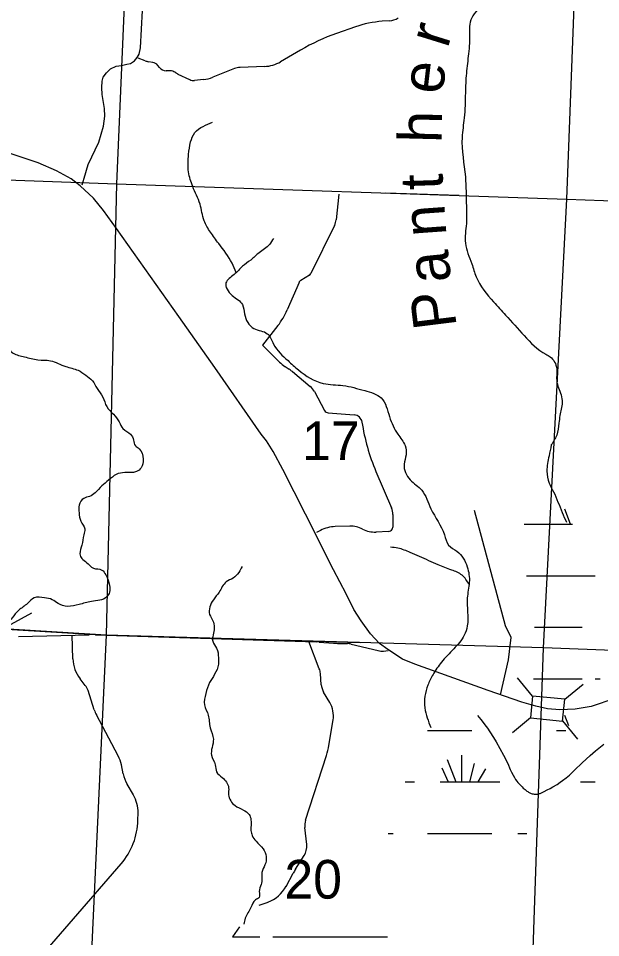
# Model space of a CAD drawing. Extents: x 1219626 to 1426462, y 456797 to 752399.
# Drawn here: x 1286162 to 1292936, y 703595 to 714290 of the extents above; entities that cross this region are included whole.
import ezdxf

# ---------------------------------------------------------------- set-up
doc = ezdxf.new("R2010")
doc.units = 0
for name, color, linetype in [('Bridges and Drawbridges Local Roads', 7, 'Continuous'), ('Local Roads Improved', 7, 'Continuous'), ('Local Roads Paved', 7, 'Continuous'), ('Local Roads Unimproved', 7, 'Continuous'), ('Masks', 7, 'Continuous'), ('Masks for Road Features', 7, 'Continuous'), ('Narrow River Creek and Branch and Slough', 7, 'Continuous'), ('Narrow River Creek and Branch and Slough Text', 7, 'Continuous'), ('Section Lines', 7, 'Continuous'), ('Section Numbers', 7, 'Continuous'), ('State Forest', 7, 'Continuous'), ('Swamps', 7, 'Continuous'), ('Uninventoried Roads and Features', 7, 'Continuous')]:
    doc.layers.add(name, color=color, linetype=linetype)

msp = doc.modelspace()

# ---------------------------------------------------------------- linework, layer by layer
at = {"layer": 'Bridges and Drawbridges Local Roads'}
for p, q in [((1286076, 707243), (1286319, 707373)), ((1292145, 706406), (1291970, 706618)), ((1292519, 706370), (1292731, 706545)), ((1292145, 706406), (1292121, 706151)), ((1292519, 706370), (1292145, 706406)), ((1292494, 706115), (1292519, 706370)), ((1292121, 706151), (1291909, 705976)), ((1292121, 706151), (1292494, 706115)), ((1292493, 706117), (1292668, 705904))]:
    msp.add_line(p, q, dxfattribs=at)
at = {"layer": 'Local Roads Improved'}
for points in [[(1286902, 712355), (1286928, 712431), (1286974, 712589), (1287096, 712849), (1287153, 713036), (1287169, 713154), (1287164, 713242), (1287135, 713405), (1287131, 713485), (1287137, 713558), (1287148, 713608), (1287186, 713658), (1287232, 713704), (1287298, 713735), (1287361, 713744), (1287423, 713758), (1287468, 713766), (1287511, 713798), (1287542, 713834), (1287565, 713874), (1287581, 713949), (1287606, 714382)], [(1291504, 706180), (1291542, 706133), (1291569, 706098), (1291589, 706072), (1291619, 706031), (1291647, 705990), (1291689, 705923), (1291719, 705872), (1291763, 705796), (1291807, 705719), (1291822, 705691), (1291834, 705665), (1291855, 705620), (1291885, 705553), (1291900, 705519), (1291917, 705486), (1291933, 705459), (1291947, 705436), (1291960, 705417), (1291973, 705401), (1291984, 705388), (1292006, 705364), (1292023, 705348), (1292036, 705335), (1292057, 705317), (1292079, 705300), (1292088, 705294), (1292096, 705289), (1292105, 705284), (1292113, 705280), (1292120, 705277), (1292127, 705274), (1292141, 705270), (1292153, 705267), (1292163, 705266), (1292173, 705265), (1292181, 705264), (1292188, 705264), (1292200, 705265), (1292209, 705267), (1292215, 705268), (1292225, 705271), (1292234, 705274), (1292278, 705294), (1292316, 705313), (1292350, 705331), (1292380, 705348), (1292430, 705378), (1292467, 705403), (1292494, 705423), (1292534, 705453), (1292572, 705486), (1292633, 705543), (1292723, 705628), (1292769, 705671), (1292815, 705713), (1292877, 705767), (1292972, 705848)]]:
    msp.add_lwpolyline(points, dxfattribs=at)
at = {"layer": 'Local Roads Paved'}
for p, q in [((1286162, 707098), (1286987, 707120)), ((1287058, 707120), (1289625, 707036)), ((1289661, 707034), (1289828, 707021)), ((1289875, 707019), (1289991, 707017)), ((1290034, 707011), (1290346, 706935)), ((1290409, 706930), (1290464, 706935))]:
    msp.add_line(p, q, dxfattribs=at)
msp.add_lwpolyline([(1293985, 706690), (1292931, 706318), (1292827, 706284), (1292639, 706254), (1292463, 706244), (1292318, 706259), (1292181, 706290), (1292020, 706336), (1291628, 706472), (1290773, 706775), (1290632, 706836), (1290459, 706948), (1290365, 707019), (1290260, 707129), (1290150, 707282), (1290065, 707413), (1289974, 707594), (1289829, 707876), (1289502, 708521), (1289237, 709042), (1289127, 709251), (1289048, 709374), (1288988, 709451), (1288446, 710229), (1288029, 710821), (1287303, 711847), (1287151, 712054), (1287036, 712199), (1286882, 712341), (1286775, 712425), (1286606, 712517), (1286392, 712608), (1284784, 713146)], dxfattribs=at)
for centre, radius, start, end in [((1287019, 705921), 1200, 88.1366, 91.5596), ((1289599, 706237), 800, 85.5267, 88.1366), ((1289890, 707819), 800, 265.5267, 268.8948), ((1289987, 706817), 200, 76.2787, 88.8948), ((1290393, 707129), 200, 256.2787, 274.6673)]:
    msp.add_arc(centre, radius, start, end, dxfattribs=at)
at = {"layer": 'Local Roads Unimproved'}
for p, q in [((1286796, 706839), (1286787, 707115)), ((1286940, 706529), (1286880, 706607)), ((1287045, 706247), (1286972, 706469)), ((1287322, 705709), (1287071, 706186)), ((1287382, 705499), (1287360, 705604)), ((1287500, 705255), (1287427, 705380)), ((1287552, 704963), (1287554, 705047)), ((1286499, 703463), (1287357, 704455))]:
    msp.add_line(p, q, dxfattribs=at)
for centre, radius, start, end in [((1287196, 706852), 400, 181.9591, 217.7445), ((1286782, 706407), 200, 18.1703, 37.7445), ((1287425, 706372), 400, 198.1703, 207.8015), ((1286968, 705523), 400, 11.7173, 27.8015), ((1287773, 705581), 400, 191.7173, 210.0497), ((1287154, 705054), 400, 358.9256, 30.0497), ((1286752, 704978), 800, 319.1458, 358.9256)]:
    msp.add_arc(centre, radius, start, end, dxfattribs=at)
at = {"layer": 'Masks'}
msp.add_line((1291292, 712228), (1290432, 712258), dxfattribs=at)
at = {"layer": 'Masks for Road Features'}
msp.add_lwpolyline([(1282092, 707420), (1287182, 707115), (1290141, 707029)], dxfattribs=at)
at = {"layer": 'Narrow River Creek and Branch and Slough'}
for points in [[(1289007, 723636), (1289197, 723598), (1289349, 723522), (1289576, 723471), (1289741, 723306), (1289893, 723116), (1289994, 722914), (1290133, 722673), (1290311, 722483), (1290602, 722293), (1290741, 722204), (1290906, 722255), (1291159, 722280), (1291298, 722192), (1291450, 722078), (1291678, 722040), (1291868, 721926), (1292096, 721786), (1292210, 721685), (1292374, 721444), (1292476, 721216), (1292514, 721128), (1292488, 720925), (1292463, 720798), (1292450, 720608), (1292526, 720431), (1292602, 720203), (1292691, 719924), (1292716, 719683), (1292678, 719367), (1292640, 719113), (1292590, 718822), (1292539, 718607), (1292412, 718404), (1292374, 718252), (1292311, 718125), (1292286, 717973), (1292273, 717809), (1292248, 717644), (1292146, 717467), (1292058, 717289), (1292134, 717099), (1292197, 716909), (1292146, 716745), (1292083, 716542), (1292032, 716428), (1291969, 716299), (1292032, 716172), (1292083, 716084), (1292134, 715970), (1292134, 715843), (1292184, 715666), (1292222, 715514), (1292197, 715425), (1292134, 715387), (1292045, 715324), (1291944, 715184), (1291893, 715032), (1291893, 714880), (1291881, 714753), (1291830, 714665), (1291716, 714601), (1291627, 714500), (1291501, 714386), (1291437, 714297), (1291412, 714196), (1291412, 714120), (1291399, 713879), (1291374, 713651), (1291362, 713423), (1291349, 713132), (1291324, 712904), (1291362, 712448), (1291374, 712106), (1291374, 711903), (1291362, 711675), (1291437, 711435), (1291488, 711283), (1291691, 710991), (1291830, 710839), (1292045, 710599), (1292298, 710383), (1292349, 710353), (1292425, 710214), (1292425, 710074), (1292476, 709910), (1292488, 709821), (1292463, 709669), (1292450, 709580), (1292425, 709441), (1292362, 709327)], [(1288697, 711333), (1288648, 711442), (1288492, 711671), (1288395, 711804), (1288323, 711936), (1288275, 712129), (1288190, 712334), (1288142, 712503), (1288142, 712708), (1288166, 712853), (1288214, 712961), (1288311, 713034), (1288419, 713082)], [(1289130, 711731), (1289082, 711659), (1288962, 711563), (1288865, 711478), (1288769, 711406), (1288672, 711309), (1288576, 711213), (1288648, 711068), (1288769, 710960), (1288793, 710851), (1288901, 710682), (1289058, 710622), (1289130, 710501), (1289299, 710308), (1289420, 710200), (1289709, 710043), (1289938, 710019), (1290191, 709959), (1290384, 709874), (1290480, 709657), (1290577, 709452), (1290661, 709320), (1290673, 709211), (1290649, 709102), (1290721, 708922), (1290854, 708801), (1290962, 708584), (1291119, 708282), (1291167, 708162), (1291264, 708090), (1291384, 707909), (1291408, 707728), (1291384, 707547), (1291384, 707221), (1291348, 707113), (1291228, 706956), (1291083, 706799), (1290986, 706655), (1290926, 706534), (1290890, 706269), (1290962, 706039)], [(1285924, 710716), (1285922, 710630), (1286011, 710485), (1286100, 710396), (1286234, 710352), (1286389, 710318), (1286534, 710307), (1286712, 710240), (1286856, 710196), (1286945, 710140), (1287023, 710074), (1287078, 709985), (1287145, 709884), (1287189, 709773), (1287267, 709684), (1287334, 709595), (1287378, 709518), (1287467, 709451), (1287501, 709384), (1287523, 709317), (1287567, 709284), (1287612, 709162), (1287590, 709062), (1287534, 709017), (1287401, 709006), (1287301, 708984), (1287212, 708917), (1287134, 708850), (1287056, 708772), (1286989, 708728), (1286923, 708706), (1286867, 708628), (1286867, 708539), (1286889, 708439), (1286934, 708350), (1286923, 708283), (1286900, 708161), (1286878, 708061), (1286900, 708005), (1286956, 707961), (1287034, 707894), (1287134, 707872), (1287178, 707816), (1287223, 707694), (1287223, 707616), (1287189, 707560), (1287012, 707505), (1286867, 707471), (1286734, 707449), (1286623, 707483), (1286556, 707527), (1286467, 707549), (1286345, 707549), (1286267, 707483), (1286167, 707405), (1286089, 707316), (1286045, 707260), (1285989, 707216), (1285861, 707224)], [(1292362, 709327), (1292336, 709200), (1292311, 709023), (1292336, 708884), (1292387, 708782), (1292488, 708542), (1292539, 708428)], [(1291406, 707703), (1291324, 707812), (1291203, 707872), (1291047, 707933), (1290938, 707981), (1290721, 708077), (1290577, 708126), (1290492, 708138)], [(1288764, 707912), (1288727, 707845), (1288660, 707778), (1288579, 707734), (1288497, 707615), (1288430, 707526), (1288386, 707356), (1288430, 707267), (1288438, 707178), (1288423, 707096), (1288423, 707044), (1288468, 706963), (1288490, 706852), (1288490, 706777), (1288445, 706659), (1288386, 706562), (1288342, 706436), (1288327, 706303), (1288371, 706184), (1288393, 706036), (1288430, 705903), (1288408, 705717), (1288453, 705606), (1288468, 705525), (1288534, 705458), (1288608, 705339), (1288608, 705258), (1288682, 705132), (1288779, 705080), (1288845, 705028), (1288868, 704969), (1288868, 704843), (1288882, 704783), (1288927, 704717), (1289008, 704628), (1289045, 704539), (1289031, 704442), (1288994, 704353), (1288994, 704287), (1288986, 704212), (1288964, 704131), (1288964, 704064), (1288919, 704034), (1288868, 703946), (1288801, 703820), (1288786, 703753)]]:
    msp.add_spline(points, degree=3, dxfattribs=at)
at = {"layer": 'Section Lines'}
for p, q in [((1287532, 717616), (1287303, 712366)), ((1292542, 712185), (1292744, 717416)), ((1282258, 712544), (1287303, 712366)), ((1287303, 712366), (1287182, 707115)), ((1287303, 712366), (1292542, 712185)), ((1292273, 706967), (1292542, 712185)), ((1292542, 712185), (1297759, 712003)), ((1287182, 707115), (1282078, 707420)), ((1287182, 707115), (1286946, 702047)), ((1292273, 706967), (1287182, 707115)), ((1292093, 701845), (1292273, 706967)), ((1297529, 706768), (1292273, 706967))]:
    msp.add_line(p, q, dxfattribs=at)
at = {"layer": 'State Forest'}
for p, q in [((1287182, 707115), (1282078, 707420)), ((1292273, 706967), (1287182, 707115)), ((1293582, 706917), (1292273, 706967))]:
    msp.add_line(p, q, dxfattribs=at)
at = {"layer": 'Swamps'}
for p, q in [((1292421, 707806), (1292871, 707806)), ((1292421, 707206), (1292721, 707206)), ((1292421, 706606), (1292721, 706606)), ((1290921, 706006), (1291436, 706006)), ((1291150, 705668), (1291253, 705406)), ((1291319, 705717), (1291319, 705406)), ((1291090, 705572), (1291161, 705406)), ((1291464, 705620), (1291411, 705406)), ((1291597, 705560), (1291508, 705406)), ((1291071, 705406), (1291765, 705406)), ((1292701, 705406), (1292871, 705406)), ((1290921, 704806), (1291671, 704806))]:
    msp.add_line(p, q, dxfattribs=at)
for points in [[(1292586, 708407), (1292520, 708579)], [(1292048, 708406), (1292421, 708406)], [(1292421, 708406), (1292608, 708406)], [(1292073, 707806), (1292421, 707806)], [(1292166, 707206), (1292421, 707206)], [(1292156, 706606), (1292421, 706606)], [(1292871, 706606), (1292930, 706606)], [(1292566, 706060), (1292520, 706179)], [(1292421, 706006), (1292531, 706006)], [(1290661, 705406), (1290771, 705406)], [(1290465, 704806), (1290521, 704806)], [(1291971, 704806), (1292078, 704806)], [(1288656, 703605), (1288740, 703719)], [(1288652, 703606), (1288971, 703606)], [(1289121, 703606), (1290456, 703606)]]:
    msp.add_lwpolyline(points, dxfattribs=at)
at = {"layer": 'Uninventoried Roads and Features'}
for p, q in [((1290480, 714262), (1290395, 714256)), ((1290084, 714192), (1289864, 714115)), ((1289444, 713921), (1289212, 713785)), ((1287638, 713796), (1287555, 713827)), ((1287724, 713778), (1287675, 713786)), ((1287804, 713718), (1287785, 713742)), ((1287929, 713680), (1287880, 713681)), ((1288675, 713706), (1288424, 713605)), ((1289026, 713731), (1288741, 713720)), ((1287993, 713656), (1287983, 713663)), ((1288156, 713577), (1288022, 713639)), ((1288315, 713579), (1288209, 713568)), ((1289892, 712245), (1289858, 711947)), ((1289839, 711882), (1289566, 711322)), ((1289427, 711219), (1289289, 710898)), ((1289547, 711301), (1289447, 711242)), ((1289182, 710717), (1289002, 710490)), ((1289002, 710490), (1289200, 710292)), ((1289264, 710240), (1289313, 710208)), ((1289350, 710181), (1289557, 710008)), ((1289606, 709949), (1289725, 709728)), ((1289765, 709702), (1290068, 709678)), ((1290322, 709020), (1290502, 708597)), ((1290518, 708518), (1290518, 708372)), ((1289676, 708332), (1289632, 708310)), ((1290018, 708382), (1289848, 708377)), ((1290471, 708322), (1290322, 708314)), ((1289662, 706724), (1289541, 707039)), ((1289686, 706538), (1289675, 706669)), ((1289785, 706330), (1289713, 706452)), ((1289774, 705831), (1289823, 706128)), ((1289503, 704961), (1289746, 705716)), ((1289516, 704677), (1289494, 704878)), ((1289387, 704393), (1289486, 704549)), ((1289276, 704192), (1289359, 704346)), ((1288964, 703971), (1289066, 704009))]:
    msp.add_line(p, q, dxfattribs=at)
msp.add_lwpolyline([(1291773, 706421), (1291864, 706828), (1291896, 707087), (1291830, 707224), (1291470, 708564)], dxfattribs=at)
for centre, radius, start, end in [((1290479, 713059), 1200, 94.0173, 109.2532), ((1290466, 714461), 200, 274.0173, 304.3875), ((1290656, 711849), 2400, 109.2532, 120.3141), ((1287707, 713984), 200, 249.665, 260.6585), ((1287707, 713680), 100, 38.8026, 80.6585), ((1289010, 714131), 400, 272.2478, 300.3141), ((1287882, 713781), 100, 218.8026, 268.8878), ((1287927, 713580), 100, 55.6896, 88.8878), ((1288749, 713520), 200, 92.2478, 111.7962), ((1288106, 713821), 200, 235.6896, 245.0709), ((1288199, 713668), 100, 245.0709, 275.7165), ((1288275, 713977), 400, 275.7165, 291.7962), ((1289659, 711970), 200, 333.9944, 353.474), ((1289521, 711344), 50, 300.5522, 333.9944), ((1289472, 711199), 50, 120.5522, 156.8156), ((1288554, 711213), 800, 321.7016, 336.8156), ((1289483, 710575), 400, 225.0036, 236.7529), ((1289094, 709873), 400, 50.2502, 56.7529), ((1289429, 709854), 200, 28.2514, 50.2502), ((1289769, 709751), 50, 208.2514, 265.4837), ((1290061, 709578), 100, 8.7557, 85.4837), ((1292531, 709958), 2400, 188.7557, 203.0176), ((1290318, 708518), 200, 0, 23.0176), ((1289860, 707977), 400, 91.7366, 117.314), ((1290027, 708082), 300, 62.3624, 91.7366), ((1290306, 708614), 300, 242.3624, 273.1815), ((1290468, 708372), 50, 273.1815, 360), ((1289476, 706652), 200, 4.669, 21.0194), ((1289885, 706554), 200, 184.669, 210.7132), ((1289527, 706177), 300, 350.6272, 30.7132), ((1288985, 705961), 800, 342.1489, 350.6272), ((1289693, 704899), 200, 162.1489, 186.057), ((1289317, 704656), 200, 327.5962, 6.057), ((1290062, 703964), 800, 147.5962, 151.4925), ((1288924, 704383), 400, 290.6754, 331.4925)]:
    msp.add_arc(centre, radius, start, end, dxfattribs=at)

# ---------------------------------------------------------------- texts
at = {"layer": 'Narrow River Creek and Branch and Slough Text'}
for s, rotation, p in [('r', 72.6728, (1291154, 713931)), ('e', 83.1776, (1291096, 713397)), ('h', 88.5658, (1291084, 712837)), ('t', 91.9003, (1291104, 712302)), ('n', 94.0831, (1291143, 711768)), ('a', 95.7563, (1291197, 711235)), ('P', 97.0699, (1291263, 710704))]:
    msp.add_text(s, height=500, rotation=rotation, dxfattribs=at).set_placement(p)
at = {"layer": 'Section Numbers'}
for s, p in [('17', (1289463, 709151)), ('20', (1289257, 704049))]:
    msp.add_text(s, height=450, rotation=359.9998, dxfattribs=at).set_placement(p)

doc.saveas('drawing.dxf')
